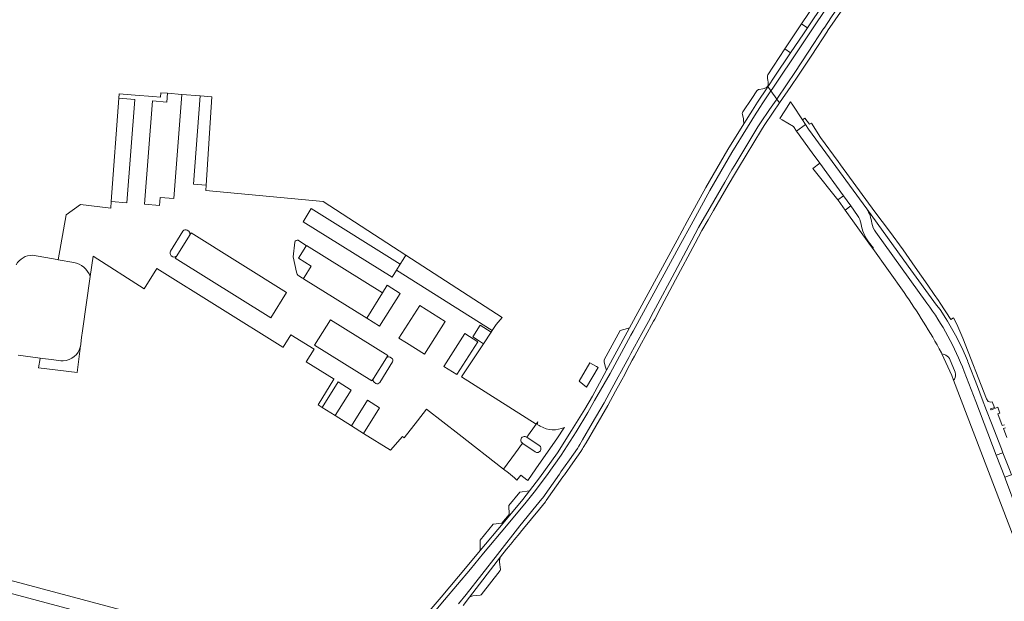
# Model space of a CAD drawing. Header units: metres. Extents: x 166325 to 190320, y 381923 to 404576.
# Tile 985 of 1056: x 182509 to 182841, y 385416 to 385612. Entities that reach past the tile are written whole.
import ezdxf

# ---------------------------------------------------------------- set-up
doc = ezdxf.new("R2010")
doc.units = ezdxf.units.M
for name, color, linetype, lineweight in [('B-WE-VH-VERHARDING_ASFALT-GV', 8, 'Continuous', 18), ('B-WE-VH-VERHARDING_BETONSTRAATSTEEN-GV', 8, 'Continuous', 18), ('B-WE-VH-VERHARDING_GESLOTEN-GV', 8, 'Continuous', 18), ('B-WE-VH-VERHARDING_STRAATBAKSTEEN-GV', 8, 'Continuous', 18)]:
    doc.layers.add(name, color=color, linetype=linetype, lineweight=lineweight)

msp = doc.modelspace()

# ---------------------------------------------------------------- linework, layer by layer
at = {"layer": 'B-WE-VH-VERHARDING_ASFALT-GV'}
for points in [[(182513.48, 385532.81, 0.27323), (182507.927, 385529.624)], [(182513.48, 385532.81, 0.27323), (182507.927, 385529.624)], [(182532.893, 385525.62, 0.2808917), (182527.339, 385530.358)], [(182523.79, 385497.172, 0.3406679), (182529.61, 385502.12)], [(182529.639, 385502.266, 0.0265665), (182529.729, 385502.952)], [(182529.639, 385502.266, 0.0265665), (182529.729, 385502.952)], [(182523.035, 385497.182, 0.0291165), (182523.79, 385497.172)], [(182523.035, 385497.182, 0.0291165), (182523.79, 385497.172)]]:
    msp.add_lwpolyline(points, format="xyb", dxfattribs=at)
at = {"layer": 'B-WE-VH-VERHARDING_ASFALT-GV', "flags": 128}
for points in [[(182521.798, 385531.339), (182513.48, 385532.81)], [(182521.798, 385531.339), (182513.48, 385532.81)], [(182527.339, 385530.358), (182522.13, 385531.28), (182521.798, 385531.339)], [(182527.339, 385530.358), (182522.13, 385531.28), (182521.798, 385531.339)], [(182529.729, 385502.952), (182530.02, 385505.036), (182530.343, 385507.354), (182532.893, 385525.62)], [(182529.729, 385502.952), (182530.02, 385505.036), (182530.343, 385507.354), (182532.893, 385525.62)], [(182529.61, 385502.12), (182529.639, 385502.266)], [(182508.601, 385499.158), (182515.998, 385498.145)], [(182508.601, 385499.158), (182515.998, 385498.145)], [(182515.998, 385498.145), (182520.65, 385497.509), (182523.035, 385497.182)], [(182515.998, 385498.145), (182520.65, 385497.509), (182523.035, 385497.182)], [(182473.786, 385427.432), (182597.682, 385394.334), (182601.593, 385393.107), (182602.077, 385392.955), (182604.757, 385391.984), (182606.748, 385391.038), (182609.752, 385389.304), (182611.084, 385388.275), (182613.526, 385386.387), (182616.833, 385383.831), (182618.239, 385382.744), (182620.623, 385385.633), (182620.921, 385385.989), (182620.051, 385386.661), (182612.102, 385392.806), (182608.706, 385394.767), (182606.38, 385395.871), (182603.424, 385396.943), (182598.83, 385398.384), (182474.529, 385431.592)], [(182473.786, 385427.432), (182597.682, 385394.334), (182601.593, 385393.107), (182602.077, 385392.955), (182604.757, 385391.984), (182606.748, 385391.038), (182609.752, 385389.304), (182611.084, 385388.275), (182613.526, 385386.387), (182616.833, 385383.831), (182618.239, 385382.744), (182620.623, 385385.633), (182620.921, 385385.989), (182620.051, 385386.661), (182612.102, 385392.806), (182608.706, 385394.767), (182606.38, 385395.871), (182603.424, 385396.943), (182598.83, 385398.384), (182474.529, 385431.592)]]:
    msp.add_lwpolyline(points, dxfattribs=at)
at = {"layer": 'B-WE-VH-VERHARDING_BETONSTRAATSTEEN-GV', "flags": 128}
for points in [[(182774.836, 385609.501), (182786.08, 385626.367), (182794.411, 385638.721), (182801.511, 385649.135), (182802.649, 385650.692), (182801.972, 385650.613), (182800.19, 385650.562), (182799.831, 385650.448), (182799.505, 385650.259), (182799.228, 385650.004), (182795.293, 385644.303), (182786.479, 385631.199), (182772.797, 385610.86), (182774.277, 385609.873)], [(182774.836, 385609.501), (182786.08, 385626.367), (182794.411, 385638.721), (182801.511, 385649.135), (182802.649, 385650.692), (182801.972, 385650.613), (182800.19, 385650.562), (182799.831, 385650.448), (182799.505, 385650.259), (182799.228, 385650.004), (182795.293, 385644.303), (182786.479, 385631.199), (182772.797, 385610.86), (182774.277, 385609.873)], [(182774.836, 385609.501), (182774.277, 385609.873), (182772.797, 385610.86), (182767.15, 385602.418), (182769.156, 385601.063), (182773.489, 385607.48)], [(182774.836, 385609.501), (182774.277, 385609.873), (182772.797, 385610.86), (182767.15, 385602.418), (182769.156, 385601.063), (182773.489, 385607.48)], [(182563.818, 385587.03), (182558.956, 385587.419), (182558.72, 385584.473), (182553.905, 385584.852), (182551.221, 385550.029), (182556.242, 385549.617), (182556.45, 385552.304), (182561.113, 385551.941)], [(182563.818, 385587.03), (182558.956, 385587.419), (182558.72, 385584.473), (182553.905, 385584.852), (182551.221, 385550.029), (182556.242, 385549.617), (182556.45, 385552.304), (182561.113, 385551.941)], [(182542.608, 385585.742), (182540.018, 385550.948), (182545.289, 385550.515), (182547.972, 385585.32)], [(182542.608, 385585.742), (182540.018, 385550.948), (182545.289, 385550.515), (182547.972, 385585.32)], [(182571.981, 385556.478), (182573.929, 385586.222), (182570.031, 385586.533), (182567.738, 385556.781)], [(182571.981, 385556.478), (182573.929, 385586.222), (182570.031, 385586.533), (182567.738, 385556.781)], [(182774.211, 385576.858), (182773.174, 385578.417), (182769.875, 385583.379), (182769.134, 385584.495), (182767.238, 385581.552), (182765.549, 385578.93), (182766.288, 385578.481), (182770.063, 385576.19), (182771.147, 385574.685)], [(182774.211, 385576.858), (182773.174, 385578.417), (182769.875, 385583.379), (182769.134, 385584.495), (182767.238, 385581.552), (182765.549, 385578.93), (182766.288, 385578.481), (182770.063, 385576.19), (182771.147, 385574.685)], [(182636.189, 385527.745), (182637.49, 385529.841), (182607.485, 385548.548), (182604.705, 385544.089), (182634.72, 385525.377)], [(182636.189, 385527.745), (182637.49, 385529.841), (182607.485, 385548.548), (182604.705, 385544.089), (182634.72, 385525.377)], [(182566.362, 385539.498), (182562.105, 385532.67), (182561.57, 385531.811), (182593.789, 385511.727), (182599.129, 385520.294), (182566.934, 385540.416)], [(182566.362, 385539.498), (182562.105, 385532.67), (182561.57, 385531.811), (182593.789, 385511.727), (182599.129, 385520.294), (182566.934, 385540.416)], [(182605.034, 385525.263), (182604.804, 385524.895), (182626.159, 385511.581), (182631.463, 385520.128), (182605.847, 385536.099), (182605.652, 385535.788), (182603.199, 385531.852), (182607.478, 385529.184)], [(182605.034, 385525.263), (182604.804, 385524.895), (182626.159, 385511.581), (182631.463, 385520.128), (182605.847, 385536.099), (182605.652, 385535.788), (182603.199, 385531.852), (182607.478, 385529.184)], [(182671.804, 385511.811), (182639.369, 385532.87), (182638.419, 385531.339), (182637.49, 385529.841), (182636.189, 385527.745), (182668.535, 385507.472), (182669.852, 385509.455)], [(182671.804, 385511.811), (182639.369, 385532.87), (182638.419, 385531.339), (182637.49, 385529.841), (182636.189, 385527.745), (182668.535, 385507.472), (182669.852, 385509.455)], [(182631.463, 385520.128), (182626.159, 385511.581), (182630.455, 385508.902), (182637.48, 385519.95), (182633.064, 385522.708)], [(182631.463, 385520.128), (182626.159, 385511.581), (182630.455, 385508.902), (182637.48, 385519.95), (182633.064, 385522.708)], [(182637.007, 385504.818), (182639.548, 385503.234), (182645.613, 385499.452), (182652.631, 385510.489), (182644.029, 385515.861)], [(182639.548, 385503.234), (182637.007, 385504.818), (182644.029, 385515.861), (182652.631, 385510.489), (182645.613, 385499.452)], [(182637.007, 385504.818), (182639.548, 385503.234), (182645.613, 385499.452), (182652.631, 385510.489), (182644.029, 385515.861)], [(182639.548, 385503.234), (182637.007, 385504.818), (182644.029, 385515.861), (182652.631, 385510.489), (182645.613, 385499.452)], [(182628.458, 385491.259), (182632.82, 385498.256), (182632.921, 385498.418), (182633.26, 385498.962), (182613.928, 385511.045), (182608.575, 385502.51), (182627.945, 385490.435)], [(182628.458, 385491.259), (182632.82, 385498.256), (182632.921, 385498.418), (182633.26, 385498.962), (182613.928, 385511.045), (182608.575, 385502.51), (182627.945, 385490.435)], [(182665.565, 385502.997), (182668.146, 385506.885), (182664.481, 385509.215), (182661.978, 385505.278), (182663.875, 385504.071)], [(182665.565, 385502.997), (182668.146, 385506.885), (182664.481, 385509.215), (182661.978, 385505.278), (182663.875, 385504.071)], [(182707.024, 385494.062), (182713.99, 385506.894), (182714.75, 385508.292), (182714.098, 385508.106), (182711.672, 385507.416), (182706.217, 385497.609), (182706.209, 385497.192), (182706.291, 385496.784), (182706.752, 385495.106)], [(182707.024, 385494.062), (182713.99, 385506.894), (182714.75, 385508.292), (182714.098, 385508.106), (182711.672, 385507.416), (182706.217, 385497.609), (182706.209, 385497.192), (182706.291, 385496.784), (182706.752, 385495.106)], [(182656.588, 385492.61), (182663.592, 385503.625), (182659.226, 385506.401), (182652.197, 385495.347)], [(182659.226, 385506.401), (182663.592, 385503.625), (182656.588, 385492.61), (182652.197, 385495.347)], [(182656.588, 385492.61), (182663.592, 385503.625), (182659.226, 385506.401), (182652.197, 385495.347)], [(182659.226, 385506.401), (182663.592, 385503.625), (182656.588, 385492.61), (182652.197, 385495.347)], [(182704.183, 385495.007), (182703.701, 385495.276), (182701.428, 385496.578), (182697.777, 385490.367), (182700.349, 385488.286)], [(182704.183, 385495.007), (182703.701, 385495.276), (182701.428, 385496.578), (182697.777, 385490.367), (182700.349, 385488.286)], [(182615.52, 385478.764), (182620.921, 385487.361), (182616.563, 385490.098), (182611.163, 385481.501)], [(182615.52, 385478.764), (182620.921, 385487.361), (182616.563, 385490.098), (182611.163, 385481.501)], [(182625.107, 385472.742), (182630.508, 385481.339), (182626.387, 385483.928), (182620.986, 385475.331)], [(182625.107, 385472.742), (182630.508, 385481.339), (182626.387, 385483.928), (182620.986, 385475.331)], [(182668.831, 385442.098), (182664.393, 385436.739), (182664.43, 385433.239), (182672.179, 385442.54), (182678.797, 385450.43), (182681.041, 385453.369), (182677.825, 385452.959), (182674.063, 385448.416), (182674.201, 385445.409), (182671.738, 385442.474)], [(182668.831, 385442.098), (182664.393, 385436.739), (182664.43, 385433.239), (182672.179, 385442.54), (182678.797, 385450.43), (182681.041, 385453.369), (182677.825, 385452.959), (182674.063, 385448.416), (182674.201, 385445.409), (182671.738, 385442.474)], [(182660.873, 385417.593), (182661.251, 385417.817), (182661.975, 385417.964), (182664.456, 385418.174), (182664.751, 385418.323), (182671.199, 385426.569), (182671.285, 385426.859), (182670.923, 385429.351), (182670.92, 385429.951), (182671.037, 385430.508), (182671.272, 385431.142)], [(182660.873, 385417.593), (182661.251, 385417.817), (182661.975, 385417.964), (182664.456, 385418.174), (182664.751, 385418.323), (182671.199, 385426.569), (182671.285, 385426.859), (182670.923, 385429.351), (182670.92, 385429.951), (182671.037, 385430.508), (182671.272, 385431.142)]]:
    msp.add_lwpolyline(points, close=True, dxfattribs=at)
for points in [[(182761.392, 385589.837), (182761.504, 385589.678), (182761.649, 385589.897), (182763.644, 385592.901), (182769.156, 385601.063), (182767.15, 385602.418), (182761.486, 385593.676), (182761.382, 385593.392)], [(182761.392, 385589.837), (182761.504, 385589.678), (182761.649, 385589.897), (182763.644, 385592.901), (182769.156, 385601.063), (182767.15, 385602.418), (182761.486, 385593.676), (182761.382, 385593.392)], [(182761.382, 385593.392), (182761.353, 385593.311), (182761.3, 385592.926), (182761.33, 385592.539), (182761.47, 385591.744), (182761.538, 385591.26), (182761.554, 385590.771), (182761.567, 385590.648)], [(182761.382, 385593.392), (182761.353, 385593.311), (182761.3, 385592.926), (182761.33, 385592.539), (182761.47, 385591.744), (182761.538, 385591.26), (182761.554, 385590.771), (182761.567, 385590.648)], [(182680.172, 385471.479), (182683.37, 385475.885), (182658.123, 385491.786), (182665.565, 385502.997), (182663.875, 385504.071), (182661.978, 385505.278), (182664.481, 385509.215), (182668.146, 385506.885), (182668.535, 385507.472), (182636.189, 385527.745), (182634.72, 385525.377), (182604.705, 385544.089), (182607.485, 385548.548), (182637.49, 385529.841), (182638.419, 385531.339), (182639.369, 385532.87), (182611.526, 385550.948), (182571.858, 385554.599), (182571.981, 385556.478), (182567.738, 385556.781), (182570.031, 385586.533), (182563.818, 385587.03), (182561.113, 385551.941), (182556.45, 385552.304), (182556.242, 385549.617), (182551.221, 385550.029), (182553.905, 385584.852), (182558.72, 385584.473), (182558.956, 385587.419), (182556.76, 385587.595), (182556.638, 385586.067), (182554.015, 385586.287), (182548.085, 385586.784), (182542.719, 385587.234), (182542.608, 385585.742), (182547.972, 385585.32), (182545.289, 385550.515), (182540.018, 385550.948), (182539.85, 385548.686), (182529.644, 385549.866), (182524.836, 385546.408), (182522.13, 385531.28), (182527.339, 385530.358)], [(182680.172, 385471.479), (182683.37, 385475.885), (182658.123, 385491.786), (182665.565, 385502.997), (182663.875, 385504.071), (182661.978, 385505.278), (182664.481, 385509.215), (182668.146, 385506.885), (182668.535, 385507.472), (182636.189, 385527.745), (182634.72, 385525.377), (182604.705, 385544.089), (182607.485, 385548.548), (182637.49, 385529.841), (182638.419, 385531.339), (182639.369, 385532.87), (182611.526, 385550.948), (182571.858, 385554.599), (182571.981, 385556.478), (182567.738, 385556.781), (182570.031, 385586.533), (182563.818, 385587.03), (182561.113, 385551.941), (182556.45, 385552.304), (182556.242, 385549.617), (182551.221, 385550.029), (182553.905, 385584.852), (182558.72, 385584.473), (182558.956, 385587.419), (182556.76, 385587.595), (182556.638, 385586.067), (182554.015, 385586.287), (182548.085, 385586.784), (182542.719, 385587.234), (182542.608, 385585.742), (182547.972, 385585.32), (182545.289, 385550.515), (182540.018, 385550.948), (182539.85, 385548.686), (182529.644, 385549.866), (182524.836, 385546.408), (182522.13, 385531.28), (182527.339, 385530.358)], [(182760.467, 385589.1), (182760.198, 385589.03), (182759.816, 385588.908), (182758.582, 385588.69), (182758.358, 385588.653), (182758.147, 385588.573), (182757.955, 385588.454), (182757.79, 385588.299), (182757.745, 385588.228), (182756.105, 385585.613), (182752.976, 385581.138), (182752.884, 385580.858), (182752.852, 385580.565), (182752.88, 385580.271), (182753.232, 385578.791), (182753.293, 385578.425), (182753.346, 385577.073)], [(182760.467, 385589.1), (182760.198, 385589.03), (182759.816, 385588.908), (182758.582, 385588.69), (182758.358, 385588.653), (182758.147, 385588.573), (182757.955, 385588.454), (182757.79, 385588.299), (182757.745, 385588.228), (182756.105, 385585.613), (182752.976, 385581.138), (182752.884, 385580.858), (182752.852, 385580.565), (182752.88, 385580.271), (182753.232, 385578.791), (182753.293, 385578.425), (182753.346, 385577.073)], [(182753.346, 385577.073), (182756.26, 385581.778), (182757.999, 385584.398), (182761.257, 385589.306), (182761.504, 385589.678), (182761.392, 385589.837), (182761.361, 385589.782)], [(182753.346, 385577.073), (182756.26, 385581.778), (182757.999, 385584.398), (182761.257, 385589.306), (182761.504, 385589.678), (182761.392, 385589.837), (182761.361, 385589.782)], [(182559.98, 385534.209), (182564.178, 385540.943)], [(182559.98, 385534.209), (182564.178, 385540.943)], [(182566.362, 385539.498), (182566.934, 385540.416), (182599.129, 385520.294), (182593.789, 385511.727), (182561.57, 385531.811), (182562.105, 385532.67)], [(182566.362, 385539.498), (182566.934, 385540.416), (182599.129, 385520.294), (182593.789, 385511.727), (182561.57, 385531.811), (182562.105, 385532.67)], [(182565.606, 385541.246), (182566.13, 385540.919)], [(182565.606, 385541.246), (182566.13, 385540.919)], [(182602.444, 385527.119), (182601.334, 385532.323), (182601.87, 385537.214)], [(182602.444, 385527.119), (182601.334, 385532.323), (182601.87, 385537.214)], [(182603.052, 385537.842), (182605.577, 385536.267)], [(182603.052, 385537.842), (182605.577, 385536.267)], [(182605.652, 385535.788), (182605.847, 385536.099), (182631.463, 385520.128), (182633.064, 385522.708), (182637.48, 385519.95), (182630.455, 385508.902), (182626.159, 385511.581), (182604.804, 385524.895), (182605.034, 385525.263)], [(182605.652, 385535.788), (182605.847, 385536.099), (182631.463, 385520.128), (182633.064, 385522.708), (182637.48, 385519.95), (182630.455, 385508.902), (182626.159, 385511.581), (182604.804, 385524.895), (182605.034, 385525.263)], [(182532.893, 385525.62), (182533.851, 385532.482), (182551.16, 385521.544)], [(182532.893, 385525.62), (182533.851, 385532.482), (182551.16, 385521.544)], [(182560.756, 385532.319), (182560.195, 385532.669)], [(182560.756, 385532.319), (182560.195, 385532.669)], [(182551.16, 385521.544), (182555.414, 385528.397), (182597.928, 385501.801), (182597.936, 385501.796), (182600.581, 385506.023), (182608.427, 385501.114), (182605.783, 385496.888), (182615.151, 385491.027), (182615.133, 385490.997), (182609.808, 385482.353), (182611.163, 385481.501), (182616.563, 385490.098), (182620.921, 385487.361), (182615.52, 385478.764), (182620.986, 385475.331), (182626.387, 385483.928), (182630.508, 385481.339), (182625.107, 385472.742), (182634.142, 385467.066), (182638.226, 385471.693), (182638.754, 385471.294), (182643.277, 385477.026), (182646.364, 385480.959), (182657.337, 385472.381), (182672.322, 385460.666), (182672.323, 385460.665), (182676.365, 385466.233), (182678.691, 385469.438)], [(182551.16, 385521.544), (182555.414, 385528.397), (182597.928, 385501.801), (182597.936, 385501.796), (182600.581, 385506.023), (182608.427, 385501.114), (182605.783, 385496.888), (182615.151, 385491.027), (182615.133, 385490.997), (182609.808, 385482.353), (182611.163, 385481.501), (182616.563, 385490.098), (182620.921, 385487.361), (182615.52, 385478.764), (182620.986, 385475.331), (182626.387, 385483.928), (182630.508, 385481.339), (182625.107, 385472.742), (182634.142, 385467.066), (182638.226, 385471.693), (182638.754, 385471.294), (182643.277, 385477.026), (182646.364, 385480.959), (182657.337, 385472.381), (182672.322, 385460.666), (182672.323, 385460.665), (182676.365, 385466.233), (182678.691, 385469.438)], [(182604.456, 385525.112), (182603.245, 385525.867)], [(182604.456, 385525.112), (182603.245, 385525.867)], [(182628.458, 385491.259), (182627.945, 385490.435), (182608.575, 385502.51), (182613.928, 385511.045), (182633.26, 385498.962), (182632.921, 385498.418), (182632.82, 385498.256)], [(182628.458, 385491.259), (182627.945, 385490.435), (182608.575, 385502.51), (182613.928, 385511.045), (182633.26, 385498.962), (182632.921, 385498.418), (182632.82, 385498.256)], [(182523.035, 385497.182), (182520.65, 385497.509), (182515.998, 385498.145), (182515.975, 385498.004), (182515.476, 385494.9), (182528.455, 385493.235), (182529.639, 385502.266)], [(182523.035, 385497.182), (182520.65, 385497.509), (182515.998, 385498.145), (182515.975, 385498.004), (182515.476, 385494.9), (182528.455, 385493.235), (182529.639, 385502.266)], [(182529.639, 385502.266), (182529.61, 385502.12)], [(182529.639, 385502.266), (182529.61, 385502.12)], [(182634.069, 385498.457), (182634.555, 385498.153)], [(182634.069, 385498.457), (182634.555, 385498.153)], [(182634.915, 385496.913), (182630.56, 385489.926)], [(182634.915, 385496.913), (182630.56, 385489.926)], [(182629.261, 385489.615), (182628.646, 385489.998)], [(182629.261, 385489.615), (182628.646, 385489.998)], [(182676.063, 385457.741), (182676.786, 385457.015), (182678.106, 385458.701), (182680.183, 385457.122), (182680.458, 385456.913), (182683.207, 385460.86), (182690.464, 385471.281), (182692.698, 385474.488), (182692.885, 385474.757)], [(182676.063, 385457.741), (182676.786, 385457.015), (182678.106, 385458.701), (182680.183, 385457.122), (182680.458, 385456.913), (182683.207, 385460.86), (182690.464, 385471.281), (182692.698, 385474.488), (182692.885, 385474.757)], [(182683.926, 385476.651), (182683.37, 385475.885), (182680.172, 385471.479)], [(182683.926, 385476.651), (182683.37, 385475.885), (182680.172, 385471.479)], [(182684.389, 385468.648), (182680.172, 385471.479)], [(182684.389, 385468.648), (182680.172, 385471.479)], [(182680.172, 385471.479), (182684.389, 385468.648)], [(182678.691, 385469.438), (182676.365, 385466.233), (182672.323, 385460.665), (182673.935, 385459.405), (182676.063, 385457.741)], [(182678.691, 385469.438), (182676.365, 385466.233), (182672.323, 385460.665), (182673.935, 385459.405), (182676.063, 385457.741)], [(182678.838, 385469.347), (182682.99, 385466.481)], [(182678.838, 385469.347), (182682.99, 385466.481)], [(182682.99, 385466.481), (182678.838, 385469.347)]]:
    msp.add_lwpolyline(points, dxfattribs=at)
at = {"layer": 'B-WE-VH-VERHARDING_BETONSTRAATSTEEN-GV'}
for points in [[(182761.567, 385590.648, -0.1418473), (182761.392, 385589.837)], [(182761.567, 385590.648, -0.1418473), (182761.392, 385589.837)], [(182761.361, 385589.782, -0.1942327), (182760.467, 385589.1)], [(182761.361, 385589.782, -0.1942327), (182760.467, 385589.1)], [(182564.178, 385540.943, -0.378103), (182565.606, 385541.246)], [(182564.178, 385540.943, -0.378103), (182565.606, 385541.246)], [(182566.13, 385540.919, -0.3366259), (182566.362, 385539.498)], [(182566.13, 385540.919, -0.3366259), (182566.362, 385539.498)], [(182601.87, 385537.214, -0.443106), (182603.052, 385537.842)], [(182601.87, 385537.214, -0.443106), (182603.052, 385537.842)], [(182560.195, 385532.669, -0.3330926), (182559.98, 385534.209)], [(182560.195, 385532.669, -0.3330926), (182559.98, 385534.209)], [(182605.577, 385536.267, -0.3617841), (182605.652, 385535.788)], [(182605.577, 385536.267, -0.3617841), (182605.652, 385535.788)], [(182562.105, 385532.67, -0.3808796), (182560.756, 385532.319)], [(182562.105, 385532.67, -0.3808796), (182560.756, 385532.319)], [(182527.339, 385530.358, -0.2808917), (182532.893, 385525.62)], [(182527.339, 385530.358, -0.2808917), (182532.893, 385525.62)], [(182603.245, 385525.867, -0.1409028), (182602.444, 385527.119)], [(182603.245, 385525.867, -0.1409028), (182602.444, 385527.119)], [(182605.034, 385525.263, -0.3548201), (182604.456, 385525.112)], [(182605.034, 385525.263, -0.3548201), (182604.456, 385525.112)], [(182529.61, 385502.12, -0.3406679), (182523.79, 385497.172)], [(182529.61, 385502.12, -0.3406679), (182523.79, 385497.172)], [(182632.82, 385498.256, -0.261697), (182634.069, 385498.457)], [(182632.82, 385498.256, -0.261697), (182634.069, 385498.457)], [(182634.555, 385498.153, -0.3725361), (182634.915, 385496.913)], [(182634.555, 385498.153, -0.3725361), (182634.915, 385496.913)], [(182523.79, 385497.172, -0.0291165), (182523.035, 385497.182)], [(182628.646, 385489.998, -0.3112304), (182628.458, 385491.259)], [(182628.646, 385489.998, -0.3112304), (182628.458, 385491.259)], [(182630.56, 385489.926, -0.3919805), (182629.261, 385489.615)], [(182630.56, 385489.926, -0.3919805), (182629.261, 385489.615)], [(182683.937, 385475.637, -0.3225779), (182683.926, 385476.651)], [(182683.937, 385475.637, -0.3225779), (182683.926, 385476.651)], [(182684.68, 385475.169, -0.0237982), (182683.937, 385475.637)], [(182692.885, 385474.757, -0.2363582), (182684.68, 385475.169)], [(182678.691, 385469.438, -1.0050728), (182680.172, 385471.479)], [(182680.172, 385471.479, 1.0050728), (182678.691, 385469.438)], [(182678.691, 385469.438, -1.0050728), (182680.172, 385471.479)], [(182678.838, 385469.347, -0.0337237), (182678.691, 385469.438)], [(182678.691, 385469.438, 0.0337237), (182678.838, 385469.347)], [(182678.838, 385469.347, -0.0337237), (182678.691, 385469.438)], [(182684.389, 385468.648, -0.9623571), (182682.99, 385466.481)], [(182682.99, 385466.481, 0.9623571), (182684.389, 385468.648)], [(182684.389, 385468.648, -0.9623571), (182682.99, 385466.481)]]:
    msp.add_lwpolyline(points, format="xyb", dxfattribs=at)
at = {"layer": 'B-WE-VH-VERHARDING_GESLOTEN-GV', "flags": 128}
for points in [[(182794.203, 385629.546), (182793.75, 385628.864), (182793.045, 385627.801), (182787.552, 385619.794), (182785.573, 385616.908), (182782.985, 385613.136), (182780.432, 385609.414), (182780.381, 385609.34), (182775.073, 385601.252), (182770.606, 385594.447), (182768.012, 385590.658), (182764.466, 385585.48), (182764.812, 385584.991), (182765.405, 385584.151), (182769.199, 385589.693), (182771.794, 385593.481), (182776.26, 385600.287), (182781.569, 385608.374), (182781.62, 385608.449), (182784.173, 385612.171), (182786.76, 385615.942), (182788.74, 385618.828)], [(182794.203, 385629.546), (182793.75, 385628.864), (182793.045, 385627.801), (182787.552, 385619.794), (182785.573, 385616.908), (182782.985, 385613.136), (182780.432, 385609.414), (182780.381, 385609.34), (182775.073, 385601.252), (182770.606, 385594.447), (182768.012, 385590.658), (182764.466, 385585.48), (182764.812, 385584.991), (182765.405, 385584.151), (182769.199, 385589.693), (182771.794, 385593.481), (182776.26, 385600.287), (182781.569, 385608.374), (182781.62, 385608.449), (182784.173, 385612.171), (182786.76, 385615.942), (182788.74, 385618.828)], [(182786.08, 385626.367), (182774.836, 385609.501), (182773.489, 385607.48), (182769.156, 385601.063), (182763.644, 385592.901), (182761.649, 385589.897), (182761.504, 385589.678), (182762.517, 385588.242), (182762.518, 385588.243), (182762.91, 385588.834), (182764.905, 385591.838), (182770.417, 385600), (182774.75, 385606.417), (182776.097, 385608.438), (182787.341, 385625.304)], [(182786.08, 385626.367), (182774.836, 385609.501), (182773.489, 385607.48), (182769.156, 385601.063), (182763.644, 385592.901), (182761.649, 385589.897), (182761.504, 385589.678), (182762.517, 385588.242), (182762.518, 385588.243), (182762.91, 385588.834), (182764.905, 385591.838), (182770.417, 385600), (182774.75, 385606.417), (182776.097, 385608.438), (182787.341, 385625.304)], [(182787.341, 385625.304), (182776.097, 385608.438), (182774.75, 385606.417), (182770.417, 385600), (182764.905, 385591.838), (182762.91, 385588.834), (182762.518, 385588.243), (182762.517, 385588.242), (182764.466, 385585.48), (182768.012, 385590.658), (182770.606, 385594.447), (182775.073, 385601.252), (182780.381, 385609.34), (182780.432, 385609.414), (182782.985, 385613.136)], [(182787.341, 385625.304), (182776.097, 385608.438), (182774.75, 385606.417), (182770.417, 385600), (182764.905, 385591.838), (182762.91, 385588.834), (182762.518, 385588.243), (182762.517, 385588.242), (182764.466, 385585.48), (182768.012, 385590.658), (182770.606, 385594.447), (182775.073, 385601.252), (182780.381, 385609.34), (182780.432, 385609.414), (182782.985, 385613.136)], [(182643.161, 385405.606), (182652.353, 385416.6), (182661.13, 385427.034), (182665.533, 385432.32), (182673.281, 385441.619), (182679.918, 385449.532), (182682.639, 385452.905), (182686.822, 385458.487), (182691.717, 385465.447), (182696.856, 385473.332), (182700.796, 385479.767), (182703.045, 385483.856), (182708.285, 385492.999), (182715.251, 385505.831), (182716.011, 385507.229), (182732.102, 385536.788), (182732.105, 385536.795), (182735.554, 385543.107), (182741.853, 385554.633), (182749.284, 385567.414), (182754.607, 385576.01), (182757.521, 385580.715), (182759.26, 385583.335), (182759.378, 385583.512), (182762.517, 385588.242), (182761.504, 385589.678), (182761.257, 385589.306), (182757.999, 385584.398), (182756.26, 385581.778), (182753.346, 385577.073), (182748.023, 385568.477), (182740.592, 385555.696), (182734.293, 385544.17), (182730.844, 385537.858), (182730.841, 385537.851), (182714.75, 385508.292), (182713.99, 385506.894), (182707.024, 385494.062), (182702.298, 385485.357), (182699.685, 385480.884), (182695.255, 385473.676), (182690.525, 385466.249), (182684.43, 385457.808), (182681.041, 385453.369), (182678.797, 385450.43), (182672.179, 385442.54), (182664.43, 385433.239), (182660.029, 385427.956), (182651.256, 385417.527), (182641.989, 385406.594)], [(182643.161, 385405.606), (182652.353, 385416.6), (182661.13, 385427.034), (182665.533, 385432.32), (182673.281, 385441.619), (182679.918, 385449.532), (182682.639, 385452.905), (182686.822, 385458.487), (182691.717, 385465.447), (182696.856, 385473.332), (182700.796, 385479.767), (182703.045, 385483.856), (182708.285, 385492.999), (182715.251, 385505.831), (182716.011, 385507.229), (182732.102, 385536.788), (182732.105, 385536.795), (182735.554, 385543.107), (182741.853, 385554.633), (182749.284, 385567.414), (182754.607, 385576.01), (182757.521, 385580.715), (182759.26, 385583.335), (182759.378, 385583.512), (182762.517, 385588.242), (182761.504, 385589.678), (182761.257, 385589.306), (182757.999, 385584.398), (182756.26, 385581.778), (182753.346, 385577.073), (182748.023, 385568.477), (182740.592, 385555.696), (182734.293, 385544.17), (182730.844, 385537.858), (182730.841, 385537.851), (182714.75, 385508.292), (182713.99, 385506.894), (182707.024, 385494.062), (182702.298, 385485.357), (182699.685, 385480.884), (182695.255, 385473.676), (182690.525, 385466.249), (182684.43, 385457.808), (182681.041, 385453.369), (182678.797, 385450.43), (182672.179, 385442.54), (182664.43, 385433.239), (182660.029, 385427.956), (182651.256, 385417.527), (182641.989, 385406.594)], [(182657.177, 385415.272), (182659.709, 385418.487), (182670.306, 385431.974), (182677.856, 385441.613), (182683.244, 385448.202), (182685.271, 385450.682), (182685.533, 385451.052), (182691.185, 385459.058), (182691.698, 385459.785), (182694.523, 385463.785), (182697.234, 385467.625), (182697.72, 385468.458), (182698.038, 385469.001), (182698.946, 385470.557), (182702.231, 385476.18), (182706.275, 385483.104), (182708.886, 385487.913), (182711, 385491.809), (182711.987, 385493.627), (182712.752, 385495.031), (182714.569, 385498.37), (182715.295, 385499.704), (182717.716, 385504.154), (182718.933, 385506.391), (182721.731, 385511.532), (182722.123, 385512.267), (182724.333, 385516.407), (182729.157, 385525.442), (182735.812, 385537.908), (182738.061, 385542.122), (182740.119, 385545.671), (182741.983, 385548.885), (182746.942, 385557.437), (182749.331, 385561.557), (182750.338, 385563.218), (182758.142, 385576.084), (182758.991, 385577.485), (182762.073, 385581.985), (182764.217, 385585.116), (182764.466, 385585.48), (182762.517, 385588.242), (182759.378, 385583.512), (182759.26, 385583.335), (182757.521, 385580.715), (182754.607, 385576.01), (182749.284, 385567.414), (182741.853, 385554.633), (182735.554, 385543.107), (182732.105, 385536.795), (182732.102, 385536.788), (182716.011, 385507.229), (182715.251, 385505.831), (182708.285, 385492.999), (182703.045, 385483.856), (182700.796, 385479.767), (182696.856, 385473.332), (182691.717, 385465.447), (182686.822, 385458.487), (182682.639, 385452.905), (182679.918, 385449.532), (182673.281, 385441.619), (182665.533, 385432.32), (182661.13, 385427.034), (182652.353, 385416.6), (182643.161, 385405.606)], [(182657.177, 385415.272), (182659.709, 385418.487), (182670.306, 385431.974), (182677.856, 385441.613), (182683.244, 385448.202), (182685.271, 385450.682), (182685.533, 385451.052), (182691.185, 385459.058), (182691.698, 385459.785), (182694.523, 385463.785), (182697.234, 385467.625), (182697.72, 385468.458), (182698.038, 385469.001), (182698.946, 385470.557), (182702.231, 385476.18), (182706.275, 385483.104), (182708.886, 385487.913), (182711, 385491.809), (182711.987, 385493.627), (182712.752, 385495.031), (182714.569, 385498.37), (182715.295, 385499.704), (182717.716, 385504.154), (182718.933, 385506.391), (182721.731, 385511.532), (182722.123, 385512.267), (182724.333, 385516.407), (182729.157, 385525.442), (182735.812, 385537.908), (182738.061, 385542.122), (182740.119, 385545.671), (182741.983, 385548.885), (182746.942, 385557.437), (182749.331, 385561.557), (182750.338, 385563.218), (182758.142, 385576.084), (182758.991, 385577.485), (182762.073, 385581.985), (182764.217, 385585.116), (182764.466, 385585.48), (182762.517, 385588.242), (182759.378, 385583.512), (182759.26, 385583.335), (182757.521, 385580.715), (182754.607, 385576.01), (182749.284, 385567.414), (182741.853, 385554.633), (182735.554, 385543.107), (182732.105, 385536.795), (182732.102, 385536.788), (182716.011, 385507.229), (182715.251, 385505.831), (182708.285, 385492.999), (182703.045, 385483.856), (182700.796, 385479.767), (182696.856, 385473.332), (182691.717, 385465.447), (182686.822, 385458.487), (182682.639, 385452.905), (182679.918, 385449.532), (182673.281, 385441.619), (182665.533, 385432.32), (182661.13, 385427.034), (182652.353, 385416.6), (182643.161, 385405.606)], [(182658.71, 385414.699), (182660.873, 385417.593), (182671.272, 385431.142), (182673.336, 385433.667), (182674.076, 385434.571), (182675.21, 385435.959), (182675.933, 385436.843), (182677.823, 385439.155), (182678.073, 385439.461), (182679.043, 385440.647), (182684.431, 385447.237), (182686.458, 385449.716), (182686.72, 385450.087), (182692.372, 385458.092), (182692.886, 385458.819), (182695.71, 385462.82), (182698.421, 385466.659), (182698.908, 385467.492), (182699.225, 385468.035), (182700.134, 385469.591), (182703.418, 385475.214), (182707.462, 385482.138), (182710.073, 385486.947), (182711.604, 385489.767), (182712.188, 385490.843), (182713.175, 385492.661), (182713.939, 385494.065), (182715.756, 385497.405), (182716.482, 385498.739), (182718.904, 385503.189), (182720.121, 385505.425), (182722.919, 385510.566), (182723.311, 385511.301), (182725.521, 385515.441), (182730.344, 385524.476), (182736.999, 385536.942), (182739.249, 385541.156), (182741.306, 385544.705), (182743.171, 385547.92), (182744.388, 385550.02), (182748.129, 385556.471), (182750.519, 385560.591), (182751.526, 385562.252), (182759.329, 385575.118), (182760.179, 385576.519), (182763.26, 385581.019), (182765.405, 385584.151), (182764.812, 385584.991), (182764.466, 385585.48), (182764.217, 385585.116), (182762.073, 385581.985), (182758.991, 385577.485), (182758.142, 385576.084), (182750.338, 385563.218), (182749.331, 385561.557), (182746.942, 385557.437), (182741.983, 385548.885), (182740.119, 385545.671), (182738.061, 385542.122), (182735.812, 385537.908), (182729.157, 385525.442), (182724.333, 385516.407), (182722.123, 385512.267), (182721.731, 385511.532), (182718.933, 385506.391), (182717.716, 385504.154), (182715.295, 385499.704), (182714.569, 385498.37), (182712.752, 385495.031), (182711.987, 385493.627), (182711, 385491.809), (182708.886, 385487.913), (182706.275, 385483.104), (182702.231, 385476.18), (182698.946, 385470.557), (182698.038, 385469.001), (182697.72, 385468.458), (182697.234, 385467.625), (182694.523, 385463.785), (182691.698, 385459.785), (182691.185, 385459.058), (182685.533, 385451.052), (182685.271, 385450.682), (182683.244, 385448.202), (182677.856, 385441.613), (182670.306, 385431.974), (182659.709, 385418.487), (182657.177, 385415.272)], [(182658.71, 385414.699), (182660.873, 385417.593), (182671.272, 385431.142), (182673.336, 385433.667), (182674.076, 385434.571), (182675.21, 385435.959), (182675.933, 385436.843), (182677.823, 385439.155), (182678.073, 385439.461), (182679.043, 385440.647), (182684.431, 385447.237), (182686.458, 385449.716), (182686.72, 385450.087), (182692.372, 385458.092), (182692.886, 385458.819), (182695.71, 385462.82), (182698.421, 385466.659), (182698.908, 385467.492), (182699.225, 385468.035), (182700.134, 385469.591), (182703.418, 385475.214), (182707.462, 385482.138), (182710.073, 385486.947), (182711.604, 385489.767), (182712.188, 385490.843), (182713.175, 385492.661), (182713.939, 385494.065), (182715.756, 385497.405), (182716.482, 385498.739), (182718.904, 385503.189), (182720.121, 385505.425), (182722.919, 385510.566), (182723.311, 385511.301), (182725.521, 385515.441), (182730.344, 385524.476), (182736.999, 385536.942), (182739.249, 385541.156), (182741.306, 385544.705), (182743.171, 385547.92), (182744.388, 385550.02), (182748.129, 385556.471), (182750.519, 385560.591), (182751.526, 385562.252), (182759.329, 385575.118), (182760.179, 385576.519), (182763.26, 385581.019), (182765.405, 385584.151), (182764.812, 385584.991), (182764.466, 385585.48), (182764.217, 385585.116), (182762.073, 385581.985), (182758.991, 385577.485), (182758.142, 385576.084), (182750.338, 385563.218), (182749.331, 385561.557), (182746.942, 385557.437), (182741.983, 385548.885), (182740.119, 385545.671), (182738.061, 385542.122), (182735.812, 385537.908), (182729.157, 385525.442), (182724.333, 385516.407), (182722.123, 385512.267), (182721.731, 385511.532), (182718.933, 385506.391), (182717.716, 385504.154), (182715.295, 385499.704), (182714.569, 385498.37), (182712.752, 385495.031), (182711.987, 385493.627), (182711, 385491.809), (182708.886, 385487.913), (182706.275, 385483.104), (182702.231, 385476.18), (182698.946, 385470.557), (182698.038, 385469.001), (182697.72, 385468.458), (182697.234, 385467.625), (182694.523, 385463.785), (182691.698, 385459.785), (182691.185, 385459.058), (182685.533, 385451.052), (182685.271, 385450.682), (182683.244, 385448.202), (182677.856, 385441.613), (182670.306, 385431.974), (182659.709, 385418.487), (182657.177, 385415.272)]]:
    msp.add_lwpolyline(points, dxfattribs=at)
at = {"layer": 'B-WE-VH-VERHARDING_STRAATBAKSTEEN-GV', "flags": 128}
for points in [[(182841.232, 385475.636), (182840.554, 385475.375), (182840.548, 385475.391), (182839.041, 385479.317), (182839.748, 385479.588), (182839.006, 385481.564), (182838.284, 385481.289), (182837.118, 385480.846), (182836.816, 385480.731), (182836.725, 385480.696), (182836.593, 385481.048), (182836.693, 385481.085), (182837.91, 385481.531), (182837.142, 385483.397), (182836.527, 385483.265), (182835.856, 385483.488), (182835.737, 385483.528), (182835.254, 385484.428), (182827.197, 385504.823), (182825.217, 385509.628), (182824.033, 385511.668), (182823.228, 385511.165), (182819.614, 385516.675), (182819.03, 385517.604), (182817.573, 385519.593), (182815.47, 385522.69), (182811.101, 385528.817), (182807.132, 385534.635), (182802.444, 385540.955), (182797.605, 385547.478), (182786.013, 385563.262), (182785.151, 385564.444), (182779.274, 385572.504), (182776.175, 385577.339), (182775.708, 385577.127), (182775.49, 385577.028), (182773.971, 385578.982), (182773.174, 385578.417), (182774.211, 385576.858), (182775.217, 385575.344), (182794.818, 385548.493), (182808.777, 385529.186), (182818.361, 385515.942), (182819.585, 385514.478), (182821.495, 385511.446), (182822.044, 385510.574), (182824.707, 385505.903), (182827.009, 385501.435), (182828.814, 385497.305), (182828.97, 385496.897), (182832.143, 385488.593), (182833.776, 385484.317), (182835.246, 385480.47), (182836.907, 385476.183), (182840.242, 385467.577), (182840.758, 385466.245), (182842.941, 385460.612)], [(182841.232, 385475.636), (182840.554, 385475.375), (182840.548, 385475.391), (182839.041, 385479.317), (182839.748, 385479.588), (182839.006, 385481.564), (182838.284, 385481.289), (182837.118, 385480.846), (182836.816, 385480.731), (182836.725, 385480.696), (182836.593, 385481.048), (182836.693, 385481.085), (182837.91, 385481.531), (182837.142, 385483.397), (182836.527, 385483.265), (182835.856, 385483.488), (182835.737, 385483.528), (182835.254, 385484.428), (182827.197, 385504.823), (182825.217, 385509.628), (182824.033, 385511.668), (182823.228, 385511.165), (182819.614, 385516.675), (182819.03, 385517.604), (182817.573, 385519.593), (182815.47, 385522.69), (182811.101, 385528.817), (182807.132, 385534.635), (182802.444, 385540.955), (182797.605, 385547.478), (182786.013, 385563.262), (182785.151, 385564.444), (182779.274, 385572.504), (182776.175, 385577.339), (182775.708, 385577.127), (182775.49, 385577.028), (182773.971, 385578.982), (182773.174, 385578.417), (182774.211, 385576.858), (182775.217, 385575.344), (182794.818, 385548.493), (182808.777, 385529.186), (182818.361, 385515.942), (182819.585, 385514.478), (182821.495, 385511.446), (182822.044, 385510.574), (182824.707, 385505.903), (182827.009, 385501.435), (182828.814, 385497.305), (182828.97, 385496.897), (182832.143, 385488.593), (182833.776, 385484.317), (182835.246, 385480.47), (182836.907, 385476.183), (182840.242, 385467.577), (182840.758, 385466.245), (182842.941, 385460.612)], [(182794.818, 385548.493), (182775.217, 385575.344), (182774.211, 385576.858), (182771.147, 385574.685), (182776.422, 385567.359), (182779.014, 385563.808), (182786.993, 385552.805), (182789.419, 385549.46)], [(182794.818, 385548.493), (182775.217, 385575.344), (182774.211, 385576.858), (182771.147, 385574.685), (182776.422, 385567.359), (182779.014, 385563.808), (182786.993, 385552.805), (182789.419, 385549.46)], [(182791.754, 385546.241), (182789.419, 385549.46), (182787.537, 385548.043)], [(182787.537, 385548.043), (182796.14, 385536.09), (182796.884, 385535.041)], [(182789.419, 385549.46), (182791.754, 385546.241)], [(182789.419, 385549.46), (182791.754, 385546.241)], [(182840.758, 385466.245), (182840.242, 385467.577), (182836.907, 385476.183), (182835.246, 385480.47), (182833.776, 385484.317), (182832.143, 385488.593), (182828.97, 385496.897), (182828.814, 385497.305), (182827.009, 385501.435), (182824.707, 385505.903), (182822.044, 385510.574), (182821.495, 385511.446), (182819.585, 385514.478), (182818.361, 385515.942), (182808.777, 385529.186), (182794.818, 385548.493)], [(182815.132, 385516.686), (182797.849, 385540.611)], [(182815.132, 385516.686), (182797.849, 385540.611)], [(182797.849, 385540.611), (182815.132, 385516.686)], [(182795.432, 385537.327), (182797.07, 385535.173), (182796.884, 385535.041)], [(182796.884, 385535.041), (182797.07, 385535.173), (182795.432, 385537.327)], [(182795.432, 385537.327), (182797.07, 385535.173), (182796.884, 385535.041)], [(182796.884, 385535.041), (182807.39, 385520.22)], [(182796.884, 385535.041), (182807.39, 385520.22)], [(182819.982, 385499.945), (182820.152, 385499.577)], [(182819.982, 385499.945), (182820.152, 385499.577)], [(182820.152, 385499.577), (182821.004, 385499.345)], [(182821.004, 385499.345), (182820.152, 385499.577), (182823.53, 385492.29), (182824.127, 385490.728), (182824.382, 385491.014)], [(182820.152, 385499.577), (182821.004, 385499.345)], [(182822.728, 385497.967), (182824.595, 385493.342)], [(182824.595, 385493.342), (182822.728, 385497.967)], [(182822.728, 385497.967), (182824.595, 385493.342)], [(182824.382, 385491.014), (182824.127, 385490.728), (182847.108, 385430.614)], [(182824.382, 385491.014), (182824.127, 385490.728), (182847.108, 385430.614)], [(182838.517, 385465.376), (182831.598, 385483.496), (182827.696, 385493.616)], [(182838.517, 385465.376), (182831.598, 385483.496), (182827.696, 385493.616)], [(182827.696, 385493.616), (182831.598, 385483.496), (182838.517, 385465.376), (182840.758, 385466.245)], [(182842.081, 385471.397), (182840.921, 385474.419), (182841.593, 385474.677)], [(182842.081, 385471.397), (182840.921, 385474.419), (182841.593, 385474.677)], [(182847.934, 385440.579), (182847.577, 385441.522), (182845.587, 385446.777), (182841.594, 385457.318), (182841.347, 385457.964), (182838.517, 385465.376)], [(182847.934, 385440.579), (182847.577, 385441.522), (182845.587, 385446.777), (182841.594, 385457.318), (182841.347, 385457.964), (182838.517, 385465.376)]]:
    msp.add_lwpolyline(points, dxfattribs=at)
for points in [[(182786.993, 385552.805), (182779.014, 385563.808), (182776.639, 385562.075), (182785.081, 385551.447)], [(182786.993, 385552.805), (182779.014, 385563.808), (182776.639, 385562.075), (182785.081, 385551.447)], [(182789.419, 385549.46), (182786.993, 385552.805), (182785.081, 385551.447), (182785.15, 385551.36), (182787.537, 385548.043)], [(182841.347, 385457.964), (182843.618, 385458.825), (182842.941, 385460.612), (182840.758, 385466.245), (182838.517, 385465.376)]]:
    msp.add_lwpolyline(points, close=True, dxfattribs=at)
at = {"layer": 'B-WE-VH-VERHARDING_STRAATBAKSTEEN-GV'}
for points in [[(182796.564, 385543.648, 0.099935), (182794.818, 385548.493)], [(182796.564, 385543.648, 0.099935), (182794.818, 385548.493)], [(182794.818, 385548.493, -0.099935), (182796.564, 385543.648)], [(182791.754, 385546.241, -0.1187921), (182792.897, 385543.346)], [(182792.897, 385543.346, 0.1187921), (182791.754, 385546.241)], [(182791.754, 385546.241, -0.1187921), (182792.897, 385543.346)], [(182792.897, 385543.346, 0.1077607), (182795.432, 385537.327)], [(182795.432, 385537.327, -0.1077607), (182792.897, 385543.346)], [(182792.897, 385543.346, 0.1077607), (182795.432, 385537.327)], [(182797.849, 385540.611, -0.1292523), (182796.564, 385543.648)], [(182797.849, 385540.611, -0.1292523), (182796.564, 385543.648)], [(182796.564, 385543.648, 0.1292523), (182797.849, 385540.611)], [(182807.39, 385520.22, -0.0293703), (182819.982, 385499.945)], [(182807.39, 385520.22, -0.0293703), (182819.982, 385499.945)], [(182827.696, 385493.616, 0.0678709), (182815.132, 385516.686)], [(182827.696, 385493.616, 0.0678709), (182815.132, 385516.686)], [(182815.132, 385516.686, -0.0678709), (182827.696, 385493.616)], [(182821.004, 385499.345, -0.1940276), (182822.728, 385497.967)], [(182822.728, 385497.967, 0.1940276), (182821.004, 385499.345)], [(182821.004, 385499.345, -0.1940276), (182822.728, 385497.967)], [(182824.595, 385493.342, -0.2520813), (182824.382, 385491.014)], [(182824.382, 385491.014, 0.2520813), (182824.595, 385493.342)], [(182824.595, 385493.342, -0.2520813), (182824.382, 385491.014)]]:
    msp.add_lwpolyline(points, format="xyb", dxfattribs=at)

doc.saveas('drawing.dxf')
